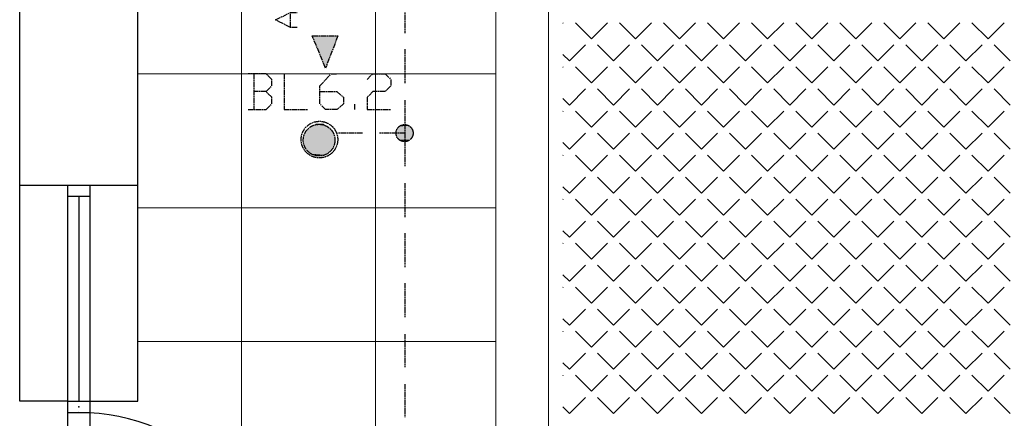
# Model space of a CAD drawing. Header units: millimetres. Extents: x -523 to 1404227, y -783705 to 1038705.
# Tile 467 of 508: x 902458 to 906871, y 227865 to 229653. Entities that reach past the tile are written whole.
import ezdxf

# ---------------------------------------------------------------- set-up
doc = ezdxf.new("R2010")
doc.units = ezdxf.units.MM
doc.linetypes.add('ACAD_ISO08W100', pattern=[36, 24, -3, 6, -3])
doc.layers.add('!!ELEKTRYKA', color=7, linetype='Continuous')

msp = doc.modelspace()

# ---------------------------------------------------------------- linework, layer by layer
at = {"layer": '!!ELEKTRYKA', "color": 252, "lineweight": 15, "ltscale": 15}
for p, q in [((903452.7, 245855.06), (903452.7, 219555.06)), ((904052.7, 245855.06), (904052.7, 219555.06)), ((902987.7, 229410.06), (904592.7, 229410.06)), ((902987.7, 228810.06), (904592.7, 228810.06)), ((902987.7, 228210.06), (904592.7, 228210.06))]:
    msp.add_line(p, q, dxfattribs=at)
at = {"layer": '!!ELEKTRYKA', "color": 252, "lineweight": 20}
for p, q in [((904592.7, 236772.51), (904592.7, 227235.06)), ((904827.7, 227485.06), (904827.7, 233092.51))]:
    msp.add_line(p, q, dxfattribs=at)
at = {"layer": '!!ELEKTRYKA', "color": 252}
for p, q in [((902987.7, 227941.72), (902987.7, 233455.06)), ((902457.7, 227941.72), (902457.7, 232985.06)), ((902987.7, 228910.06), (902457.7, 228910.06)), ((902672.7, 228910.06), (902672.7, 227891.72)), ((902772.7, 228910.06), (902772.7, 227890.32)), ((902772.7, 228860.06), (902672.7, 228860.06)), ((902722.7, 228860.06), (902722.7, 227941.72)), ((902672.7, 227941.72), (902457.7, 227941.72)), ((902672.7, 227941.72), (902772.7, 227941.72)), ((902772.7, 227941.72), (902987.7, 227941.72)), ((902672.7, 227891.72), (902772.7, 227891.72)), ((902672.7, 227891.72), (902672.7, 226998.39)), ((902772.7, 227891.72), (902772.7, 226998.39))]:
    msp.add_line(p, q, dxfattribs=at)
at = {"layer": '!!ELEKTRYKA', "color": 252, "linetype": 'Continuous', "lineweight": 20}
for p, q in [((904892.81, 229636.98), (904894.67, 229638.84)), ((905020.39, 229567), (904948.55, 229638.84)), ((905020.39, 229567), (905092.24, 229638.84)), ((905217.96, 229567), (905146.12, 229638.84)), ((905217.96, 229567), (905289.8, 229638.84)), ((905415.52, 229567), (905343.68, 229638.84)), ((905415.52, 229567), (905487.37, 229638.84)), ((905613.09, 229567), (905541.25, 229638.84)), ((905613.09, 229567), (905684.93, 229638.84)), ((905810.66, 229567), (905738.81, 229638.84)), ((905810.66, 229567), (905882.5, 229638.84)), ((906008.22, 229567), (905936.38, 229638.84)), ((906008.22, 229567), (906080.06, 229638.84)), ((906205.79, 229567), (906133.95, 229638.84)), ((906205.79, 229567), (906277.63, 229638.84)), ((906403.35, 229567), (906331.51, 229638.84)), ((906403.35, 229567), (906475.2, 229638.84)), ((906600.92, 229567), (906529.08, 229638.84)), ((906600.92, 229567), (906672.76, 229638.84)), ((906798.48, 229567), (906726.64, 229638.84)), ((906798.48, 229567), (906870.33, 229638.84)), ((904921.61, 229468.22), (904993.45, 229540.06)), ((905119.18, 229468.22), (905047.33, 229540.06)), ((905119.18, 229468.22), (905191.02, 229540.06)), ((905316.74, 229468.22), (905244.9, 229540.06)), ((905316.74, 229468.22), (905388.58, 229540.06)), ((905514.31, 229468.22), (905442.47, 229540.06)), ((905514.31, 229468.22), (905586.15, 229540.06)), ((905711.87, 229468.22), (905640.03, 229540.06)), ((905711.87, 229468.22), (905783.72, 229540.06)), ((905909.44, 229468.22), (905837.6, 229540.06)), ((905909.44, 229468.22), (905981.28, 229540.06)), ((906107, 229468.22), (906035.16, 229540.06)), ((906107, 229468.22), (906178.85, 229540.06)), ((906304.57, 229468.22), (906232.73, 229540.06)), ((906304.57, 229468.22), (906376.41, 229540.06)), ((906502.14, 229468.22), (906430.29, 229540.06)), ((906502.14, 229468.22), (906573.98, 229540.06)), ((906699.7, 229468.22), (906627.86, 229540.06)), ((906699.7, 229468.22), (906771.54, 229540.06)), ((906897.27, 229468.22), (906825.43, 229540.06)), ((904921.61, 229468.22), (904892.81, 229497.02)), ((904892.81, 229439.41), (904894.67, 229441.28)), ((905020.39, 229369.44), (904948.55, 229441.28)), ((905020.39, 229369.44), (905092.24, 229441.28)), ((905217.96, 229369.44), (905146.12, 229441.28)), ((905217.96, 229369.44), (905289.8, 229441.28)), ((905415.52, 229369.44), (905343.68, 229441.28)), ((905415.52, 229369.44), (905487.37, 229441.28)), ((905613.09, 229369.44), (905541.25, 229441.28)), ((905613.09, 229369.44), (905684.93, 229441.28)), ((905810.66, 229369.44), (905738.81, 229441.28)), ((905810.66, 229369.44), (905882.5, 229441.28)), ((906008.22, 229369.44), (905936.38, 229441.28)), ((906008.22, 229369.44), (906080.06, 229441.28)), ((906205.79, 229369.44), (906133.95, 229441.28)), ((906205.79, 229369.44), (906277.63, 229441.28)), ((906403.35, 229369.44), (906331.51, 229441.28)), ((906403.35, 229369.44), (906475.2, 229441.28)), ((906600.92, 229369.44), (906529.08, 229441.28)), ((906600.92, 229369.44), (906672.76, 229441.28)), ((906798.48, 229369.44), (906726.64, 229441.28)), ((906798.48, 229369.44), (906870.33, 229441.28)), ((904921.61, 229270.65), (904993.45, 229342.5)), ((905119.18, 229270.65), (905047.33, 229342.5)), ((905119.18, 229270.65), (905191.02, 229342.5)), ((905316.74, 229270.65), (905244.9, 229342.5)), ((905316.74, 229270.65), (905388.58, 229342.5)), ((905514.31, 229270.65), (905442.47, 229342.5)), ((905514.31, 229270.65), (905586.15, 229342.5)), ((905711.87, 229270.65), (905640.03, 229342.5)), ((905711.87, 229270.65), (905783.72, 229342.5)), ((905909.44, 229270.65), (905837.6, 229342.5)), ((905909.44, 229270.65), (905981.28, 229342.5)), ((906107, 229270.65), (906035.16, 229342.5)), ((906107, 229270.65), (906178.85, 229342.5)), ((906304.57, 229270.65), (906232.73, 229342.5)), ((906304.57, 229270.65), (906376.41, 229342.5)), ((906502.14, 229270.65), (906430.29, 229342.5)), ((906502.14, 229270.65), (906573.98, 229342.5)), ((906699.7, 229270.65), (906627.86, 229342.5)), ((906699.7, 229270.65), (906771.54, 229342.5)), ((906897.27, 229270.65), (906825.43, 229342.5)), ((904921.61, 229270.65), (904892.81, 229299.46)), ((904892.81, 229241.85), (904894.67, 229243.71)), ((905020.39, 229171.87), (904948.55, 229243.71)), ((905020.39, 229171.87), (905092.24, 229243.71)), ((905217.96, 229171.87), (905146.12, 229243.71)), ((905217.96, 229171.87), (905289.8, 229243.71)), ((905415.52, 229171.87), (905343.68, 229243.71)), ((905415.52, 229171.87), (905487.37, 229243.71)), ((905613.09, 229171.87), (905541.25, 229243.71)), ((905613.09, 229171.87), (905684.93, 229243.71)), ((905810.66, 229171.87), (905738.81, 229243.71)), ((905810.66, 229171.87), (905882.5, 229243.71)), ((906008.22, 229171.87), (905936.38, 229243.71)), ((906008.22, 229171.87), (906080.06, 229243.71)), ((906205.79, 229171.87), (906133.95, 229243.71)), ((906205.79, 229171.87), (906277.63, 229243.71)), ((906403.35, 229171.87), (906331.51, 229243.71)), ((906403.35, 229171.87), (906475.2, 229243.71)), ((906600.92, 229171.87), (906529.08, 229243.71)), ((906600.92, 229171.87), (906672.76, 229243.71)), ((906798.48, 229171.87), (906726.64, 229243.71)), ((906798.48, 229171.87), (906870.33, 229243.71)), ((904921.61, 229073.09), (904993.45, 229144.93)), ((905119.18, 229073.09), (905047.33, 229144.93)), ((905119.18, 229073.09), (905191.02, 229144.93)), ((905316.74, 229073.09), (905244.9, 229144.93)), ((905316.74, 229073.09), (905388.58, 229144.93)), ((905514.31, 229073.09), (905442.47, 229144.93)), ((905514.31, 229073.09), (905586.15, 229144.93)), ((905711.87, 229073.09), (905640.03, 229144.93)), ((905711.87, 229073.09), (905783.72, 229144.93)), ((905909.44, 229073.09), (905837.6, 229144.93)), ((905909.44, 229073.09), (905981.28, 229144.93)), ((906107, 229073.09), (906035.16, 229144.93)), ((906107, 229073.09), (906178.85, 229144.93)), ((906304.57, 229073.09), (906232.73, 229144.93)), ((906304.57, 229073.09), (906376.41, 229144.93)), ((906502.14, 229073.09), (906430.29, 229144.93)), ((906502.14, 229073.09), (906573.98, 229144.93)), ((906699.7, 229073.09), (906627.86, 229144.93)), ((906699.7, 229073.09), (906771.54, 229144.93)), ((906897.27, 229073.09), (906825.43, 229144.93)), ((904921.61, 229073.09), (904892.81, 229101.89)), ((904892.81, 229044.28), (904894.67, 229046.15)), ((905020.39, 228974.3), (904948.55, 229046.15)), ((905020.39, 228974.3), (905092.24, 229046.15)), ((905217.96, 228974.3), (905146.12, 229046.15)), ((905217.96, 228974.3), (905289.8, 229046.15)), ((905415.52, 228974.3), (905343.68, 229046.15)), ((905415.52, 228974.3), (905487.37, 229046.15)), ((905613.09, 228974.3), (905541.25, 229046.15)), ((905613.09, 228974.3), (905684.93, 229046.15)), ((905810.66, 228974.3), (905738.81, 229046.15)), ((905810.66, 228974.3), (905882.5, 229046.15)), ((906008.22, 228974.3), (905936.38, 229046.15)), ((906008.22, 228974.3), (906080.06, 229046.15)), ((906205.79, 228974.3), (906133.95, 229046.15)), ((906205.79, 228974.3), (906277.63, 229046.15)), ((906403.35, 228974.3), (906331.51, 229046.15)), ((906403.35, 228974.3), (906475.2, 229046.15)), ((906600.92, 228974.3), (906529.08, 229046.15)), ((906600.92, 228974.3), (906672.76, 229046.15)), ((906798.48, 228974.3), (906726.64, 229046.15)), ((906798.48, 228974.3), (906870.33, 229046.15)), ((904921.61, 228875.52), (904993.45, 228947.36)), ((905119.18, 228875.52), (905047.33, 228947.36)), ((905119.18, 228875.52), (905191.02, 228947.36)), ((905316.74, 228875.52), (905244.9, 228947.36)), ((905316.74, 228875.52), (905388.58, 228947.36)), ((905514.31, 228875.52), (905442.47, 228947.36)), ((905514.31, 228875.52), (905586.15, 228947.36)), ((905711.87, 228875.52), (905640.03, 228947.36)), ((905711.87, 228875.52), (905783.72, 228947.36)), ((905909.44, 228875.52), (905837.6, 228947.36)), ((905909.44, 228875.52), (905981.28, 228947.36)), ((906107, 228875.52), (906035.16, 228947.36)), ((906107, 228875.52), (906178.85, 228947.36)), ((906304.57, 228875.52), (906232.73, 228947.36)), ((906304.57, 228875.52), (906376.41, 228947.36)), ((906502.14, 228875.52), (906430.29, 228947.36)), ((906502.14, 228875.52), (906573.98, 228947.36)), ((906699.7, 228875.52), (906627.86, 228947.36)), ((906699.7, 228875.52), (906771.54, 228947.36)), ((906897.27, 228875.52), (906825.43, 228947.36)), ((904921.61, 228875.52), (904892.81, 228904.33)), ((904892.81, 228846.72), (904894.67, 228848.58)), ((905020.39, 228776.74), (904948.55, 228848.58)), ((905020.39, 228776.74), (905092.24, 228848.58)), ((905217.96, 228776.74), (905146.12, 228848.58)), ((905217.96, 228776.74), (905289.8, 228848.58)), ((905415.52, 228776.74), (905343.68, 228848.58)), ((905415.52, 228776.74), (905487.37, 228848.58)), ((905613.09, 228776.74), (905541.25, 228848.58)), ((905613.09, 228776.74), (905684.93, 228848.58)), ((905810.66, 228776.74), (905738.81, 228848.58)), ((905810.66, 228776.74), (905882.5, 228848.58)), ((906008.22, 228776.74), (905936.38, 228848.58)), ((906008.22, 228776.74), (906080.06, 228848.58)), ((906205.79, 228776.74), (906133.95, 228848.58)), ((906205.79, 228776.74), (906277.63, 228848.58)), ((906403.35, 228776.74), (906331.51, 228848.58)), ((906403.35, 228776.74), (906475.2, 228848.58)), ((906600.92, 228776.74), (906529.08, 228848.58)), ((906600.92, 228776.74), (906672.76, 228848.58)), ((906798.48, 228776.74), (906726.64, 228848.58)), ((906798.48, 228776.74), (906870.33, 228848.58)), ((904921.61, 228677.96), (904993.45, 228749.8)), ((905119.18, 228677.96), (905047.33, 228749.8)), ((905119.18, 228677.96), (905191.02, 228749.8)), ((905316.74, 228677.96), (905244.9, 228749.8)), ((905316.74, 228677.96), (905388.58, 228749.8)), ((905514.31, 228677.96), (905442.47, 228749.8)), ((905514.31, 228677.96), (905586.15, 228749.8)), ((905711.87, 228677.96), (905640.03, 228749.8)), ((905711.87, 228677.96), (905783.72, 228749.8)), ((905909.44, 228677.96), (905837.6, 228749.8)), ((905909.44, 228677.96), (905981.28, 228749.8)), ((906107, 228677.96), (906035.16, 228749.8)), ((906107, 228677.96), (906178.85, 228749.8)), ((906304.57, 228677.96), (906232.73, 228749.8)), ((906304.57, 228677.96), (906376.41, 228749.8)), ((906502.14, 228677.96), (906430.29, 228749.8)), ((906502.14, 228677.96), (906573.98, 228749.8)), ((906699.7, 228677.96), (906627.86, 228749.8)), ((906699.7, 228677.96), (906771.54, 228749.8)), ((906897.27, 228677.96), (906825.43, 228749.8)), ((904921.61, 228677.96), (904892.81, 228706.76)), ((904892.81, 228649.15), (904894.67, 228651.02)), ((905020.39, 228579.17), (904948.55, 228651.02)), ((905020.39, 228579.17), (905092.24, 228651.02)), ((905217.96, 228579.17), (905146.12, 228651.02)), ((905217.96, 228579.17), (905289.8, 228651.02)), ((905415.52, 228579.17), (905343.68, 228651.02)), ((905415.52, 228579.17), (905487.37, 228651.02)), ((905613.09, 228579.17), (905541.25, 228651.02)), ((905613.09, 228579.17), (905684.93, 228651.02)), ((905810.66, 228579.17), (905738.81, 228651.02)), ((905810.66, 228579.17), (905882.5, 228651.02)), ((906008.22, 228579.17), (905936.38, 228651.02)), ((906008.22, 228579.17), (906080.06, 228651.02)), ((906205.79, 228579.17), (906133.95, 228651.02)), ((906205.79, 228579.17), (906277.63, 228651.02)), ((906403.35, 228579.17), (906331.51, 228651.02)), ((906403.35, 228579.17), (906475.2, 228651.02)), ((906600.92, 228579.17), (906529.08, 228651.02)), ((906600.92, 228579.17), (906672.76, 228651.02)), ((906798.48, 228579.17), (906726.64, 228651.02)), ((906798.48, 228579.17), (906870.33, 228651.02)), ((904921.61, 228480.39), (904993.45, 228552.23)), ((905119.18, 228480.39), (905047.33, 228552.23)), ((905119.18, 228480.39), (905191.02, 228552.23)), ((905316.74, 228480.39), (905244.9, 228552.23)), ((905316.74, 228480.39), (905388.58, 228552.23)), ((905514.31, 228480.39), (905442.47, 228552.23)), ((905514.31, 228480.39), (905586.15, 228552.23)), ((905711.87, 228480.39), (905640.03, 228552.23)), ((905711.87, 228480.39), (905783.72, 228552.23)), ((905909.44, 228480.39), (905837.6, 228552.23)), ((905909.44, 228480.39), (905981.28, 228552.23)), ((906107, 228480.39), (906035.16, 228552.23)), ((906107, 228480.39), (906178.85, 228552.23)), ((906304.57, 228480.39), (906232.73, 228552.23)), ((906304.57, 228480.39), (906376.41, 228552.23)), ((906502.14, 228480.39), (906430.29, 228552.23)), ((906502.14, 228480.39), (906573.98, 228552.23)), ((906699.7, 228480.39), (906627.86, 228552.23)), ((906699.7, 228480.39), (906771.54, 228552.23)), ((906897.27, 228480.39), (906825.43, 228552.23)), ((904921.61, 228480.39), (904892.81, 228509.2)), ((904892.81, 228451.59), (904894.67, 228453.45)), ((905020.39, 228381.61), (904948.55, 228453.45)), ((905020.39, 228381.61), (905092.24, 228453.45)), ((905217.96, 228381.61), (905146.12, 228453.45)), ((905217.96, 228381.61), (905289.8, 228453.45)), ((905415.52, 228381.61), (905343.68, 228453.45)), ((905415.52, 228381.61), (905487.37, 228453.45)), ((905613.09, 228381.61), (905541.25, 228453.45)), ((905613.09, 228381.61), (905684.93, 228453.45)), ((905810.66, 228381.61), (905738.81, 228453.45)), ((905810.66, 228381.61), (905882.5, 228453.45)), ((906008.22, 228381.61), (905936.38, 228453.45)), ((906008.22, 228381.61), (906080.06, 228453.45)), ((906205.79, 228381.61), (906133.95, 228453.45)), ((906205.79, 228381.61), (906277.63, 228453.45)), ((906403.35, 228381.61), (906331.51, 228453.45)), ((906403.35, 228381.61), (906475.2, 228453.45)), ((906600.92, 228381.61), (906529.08, 228453.45)), ((906600.92, 228381.61), (906672.76, 228453.45)), ((906798.48, 228381.61), (906726.64, 228453.45)), ((906798.48, 228381.61), (906870.33, 228453.45)), ((904921.61, 228282.83), (904993.45, 228354.67)), ((905119.18, 228282.83), (905047.33, 228354.67)), ((905119.18, 228282.83), (905191.02, 228354.67)), ((905316.74, 228282.83), (905244.9, 228354.67)), ((905316.74, 228282.83), (905388.58, 228354.67)), ((905514.31, 228282.83), (905442.47, 228354.67)), ((905514.31, 228282.83), (905586.15, 228354.67)), ((905711.87, 228282.83), (905640.03, 228354.67)), ((905711.87, 228282.83), (905783.72, 228354.67)), ((905909.44, 228282.83), (905837.6, 228354.67)), ((905909.44, 228282.83), (905981.28, 228354.67)), ((906107, 228282.83), (906035.16, 228354.67)), ((906107, 228282.83), (906178.85, 228354.67)), ((906304.57, 228282.83), (906232.73, 228354.67)), ((906304.57, 228282.83), (906376.41, 228354.67)), ((906502.14, 228282.83), (906430.29, 228354.67)), ((906502.14, 228282.83), (906573.98, 228354.67)), ((906699.7, 228282.83), (906627.86, 228354.67)), ((906699.7, 228282.83), (906771.54, 228354.67)), ((906897.27, 228282.83), (906825.43, 228354.67)), ((904921.61, 228282.83), (904892.81, 228311.63)), ((904892.81, 228254.02), (904894.67, 228255.88)), ((905020.39, 228184.04), (904948.55, 228255.88)), ((905020.39, 228184.04), (905092.24, 228255.88)), ((905217.96, 228184.04), (905146.12, 228255.88)), ((905217.96, 228184.04), (905289.8, 228255.88)), ((905415.52, 228184.04), (905343.68, 228255.88)), ((905415.52, 228184.04), (905487.37, 228255.88)), ((905613.09, 228184.04), (905541.25, 228255.88)), ((905613.09, 228184.04), (905684.93, 228255.88)), ((905810.66, 228184.04), (905738.81, 228255.88)), ((905810.66, 228184.04), (905882.5, 228255.88)), ((906008.22, 228184.04), (905936.38, 228255.88)), ((906008.22, 228184.04), (906080.06, 228255.88)), ((906205.79, 228184.04), (906133.95, 228255.88)), ((906205.79, 228184.04), (906277.63, 228255.88)), ((906403.35, 228184.04), (906331.51, 228255.88)), ((906403.35, 228184.04), (906475.2, 228255.88)), ((906600.92, 228184.04), (906529.08, 228255.88)), ((906600.92, 228184.04), (906672.76, 228255.88)), ((906798.48, 228184.04), (906726.64, 228255.88)), ((906798.48, 228184.04), (906870.33, 228255.88)), ((904921.61, 228085.26), (904993.45, 228157.1)), ((905119.18, 228085.26), (905047.33, 228157.1)), ((905119.18, 228085.26), (905191.02, 228157.1)), ((905316.74, 228085.26), (905244.9, 228157.1)), ((905316.74, 228085.26), (905388.58, 228157.1)), ((905514.31, 228085.26), (905442.47, 228157.1)), ((905514.31, 228085.26), (905586.15, 228157.1)), ((905711.87, 228085.26), (905640.03, 228157.1)), ((905711.87, 228085.26), (905783.72, 228157.1)), ((905909.44, 228085.26), (905837.6, 228157.1)), ((905909.44, 228085.26), (905981.28, 228157.1)), ((906107, 228085.26), (906035.16, 228157.1)), ((906107, 228085.26), (906178.85, 228157.1)), ((906304.57, 228085.26), (906232.73, 228157.1)), ((906304.57, 228085.26), (906376.41, 228157.1)), ((906502.14, 228085.26), (906430.29, 228157.1)), ((906502.14, 228085.26), (906573.98, 228157.1)), ((906699.7, 228085.26), (906627.86, 228157.1)), ((906699.7, 228085.26), (906771.54, 228157.1)), ((906897.27, 228085.26), (906825.43, 228157.1)), ((904921.61, 228085.26), (904892.81, 228114.06)), ((904892.81, 228056.45), (904894.67, 228058.32)), ((905020.39, 227986.48), (904948.55, 228058.32)), ((905020.39, 227986.48), (905092.24, 228058.32)), ((905217.96, 227986.48), (905146.12, 228058.32)), ((905217.96, 227986.48), (905289.8, 228058.32)), ((905415.52, 227986.48), (905343.68, 228058.32)), ((905415.52, 227986.48), (905487.37, 228058.32)), ((905613.09, 227986.48), (905541.25, 228058.32)), ((905613.09, 227986.48), (905684.93, 228058.32)), ((905810.66, 227986.48), (905738.81, 228058.32)), ((905810.66, 227986.48), (905882.5, 228058.32)), ((906008.22, 227986.48), (905936.38, 228058.32)), ((906008.22, 227986.48), (906080.06, 228058.32)), ((906205.79, 227986.48), (906133.95, 228058.32)), ((906205.79, 227986.48), (906277.63, 228058.32)), ((906403.35, 227986.48), (906331.51, 228058.32)), ((906403.35, 227986.48), (906475.2, 228058.32)), ((906600.92, 227986.48), (906529.08, 228058.32)), ((906600.92, 227986.48), (906672.76, 228058.32)), ((906798.48, 227986.48), (906726.64, 228058.32)), ((906798.48, 227986.48), (906870.33, 228058.32)), ((904921.61, 227887.69), (904993.45, 227959.54)), ((905119.18, 227887.69), (905047.33, 227959.54)), ((905119.18, 227887.69), (905191.02, 227959.54)), ((905316.74, 227887.69), (905244.9, 227959.54)), ((905316.74, 227887.69), (905388.58, 227959.54)), ((905514.31, 227887.69), (905442.47, 227959.54)), ((905514.31, 227887.69), (905586.15, 227959.54)), ((905711.87, 227887.69), (905640.03, 227959.54)), ((905711.87, 227887.69), (905783.72, 227959.54)), ((905909.44, 227887.69), (905837.6, 227959.54)), ((905909.44, 227887.69), (905981.28, 227959.54)), ((906107, 227887.69), (906035.16, 227959.54)), ((906107, 227887.69), (906178.85, 227959.54)), ((906304.57, 227887.69), (906232.73, 227959.54)), ((906304.57, 227887.69), (906376.41, 227959.54)), ((906502.14, 227887.69), (906430.29, 227959.54)), ((906502.14, 227887.69), (906573.98, 227959.54)), ((906699.7, 227887.69), (906627.86, 227959.54)), ((906699.7, 227887.69), (906771.54, 227959.54)), ((906897.27, 227887.69), (906825.43, 227959.54)), ((904921.61, 227887.69), (904892.81, 227916.5))]:
    msp.add_line(p, q, dxfattribs=at)
at = {"layer": '!!ELEKTRYKA', "color": 5, "linetype": 'ACAD_ISO08W100', "lineweight": -3}
for points in [[(904070.37, 229745.39), (904184.62, 229745.39), (904184.62, 229593.01)], [(904184.23, 229521.16), (904184.23, 229368.75)], [(903562.19, 229330.58), (903587.72, 229355.98), (903587.72, 229385.6), (903562.19, 229411), (903481.76, 229411)], [(903507.29, 229410.99), (903507.29, 229250.11)], [(903642.54, 229411.01), (903642.54, 229250.16), (903748.34, 229250.16)], [(903803.32, 229330.63), (903879.68, 229330.63), (903908.95, 229305.24), (903908.95, 229275.58), (903879.68, 229250.2), (903828.78, 229250.2), (903803.32, 229275.58), (903803.32, 229356.01), (903854.23, 229411.06), (903879.68, 229411.06)], [(904015.17, 229385.6), (904040.57, 229411), (904095.82, 229411), (904121.22, 229385.6), (904121.22, 229356.01), (904095.82, 229330.61), (904040.57, 229330.61), (904015.17, 229305.21), (904015.17, 229250.15), (904121.22, 229250.15)], [(903481.76, 229250.15), (903562.19, 229250.15), (903587.72, 229275.56), (903587.72, 229305.17), (903562.19, 229330.58), (903507.29, 229330.58)], [(903959.97, 229250.2), (903959.97, 229275.55)], [(904184.62, 229292.42), (904184.62, 229144.29), (904070.37, 229144.29)], [(903994.06, 229144.31), (903884.06, 229144.31)], [(904184.23, 229144.39), (904184.23, 228996.16)], [(904184.23, 228919.96), (904184.23, 228767.61)], [(904184.23, 228695.59), (904184.23, 228543.19)], [(904184.23, 228471.23), (904184.23, 228318.82)], [(904184.23, 228242.62), (904184.23, 228094.46)], [(904184.23, 228018.25), (904184.23, 227870.09)]]:
    msp.add_lwpolyline(points, dxfattribs=at)
at = {"layer": '!!ELEKTRYKA', "color": 30, "linetype": 'ACAD_ISO08W100', "lineweight": -3}
for points in [[(903702.13, 229618.44), (903672.17, 229618.44), (903604.59, 229652.29), (903672.17, 229686.14), (903702.13, 229686.14)], [(903672.22, 229618.43), (903672.22, 229686.22)]]:
    msp.add_lwpolyline(points, dxfattribs=at)
msp.add_lwpolyline([(903884.09, 229580.36), (903828.71, 229436.44), (903769.51, 229580.36)], close=True, dxfattribs=at)
at = {"layer": '!!ELEKTRYKA', "color": 5, "linetype": 'ACAD_ISO08W100', "lineweight": -3}
for centre, radius in [((903801.36, 229115.6), 82.03), ((903799.98, 229113.11), 71.04), ((904183.04, 229144.56), 38.36), ((904183.04, 229144.56), 38.36)]:
    msp.add_circle(centre, radius, dxfattribs=at)
at = {"layer": '!!ELEKTRYKA', "color": 252}
msp.add_arc((902722.7, 226998.39), 893.33, 0, 90, dxfattribs=at)
msp.add_point((902722.7, 227916.72), dxfattribs=at)
msp.add_point((902722.7, 227916.72), dxfattribs=at)
msp.add_point((902722.7, 227916.72), dxfattribs=at)
msp.add_point((902722.7, 227916.72), dxfattribs=at)
at = {"layer": '!!ELEKTRYKA', "color": 30, "linetype": 'ACAD_ISO08W100', "lineweight": -3}
for points in [[(903769.51, 229580.36), (903828.71, 229580.36), (903828.71, 229436.44)], [(903828.86, 229436.39), (903828.86, 229580.36), (903884.2, 229580.36)]]:
    msp.add_solid(points, dxfattribs=at)
at = {"layer": '!!ELEKTRYKA', "color": 5, "linetype": 'ACAD_ISO08W100', "lineweight": -3}
for points in [[(903748.44, 229165.52), (903858.58, 229161.31), (903743.98, 229161.31)], [(903756.4, 229169.79), (903853.81, 229165.52), (903748.12, 229165.52)], [(903748.12, 229165.52), (903853.81, 229165.52), (903858.26, 229161.32)], [(903761.55, 229173.93), (903850.03, 229169.66), (903757.09, 229169.66)], [(903757.09, 229169.66), (903850.03, 229169.66), (903854.49, 229165.46)], [(903765.69, 229178.13), (903841.44, 229173.93), (903761.23, 229173.93)], [(903761.23, 229173.93), (903841.44, 229173.93), (903850.35, 229169.67)], [(903765.37, 229178.2), (903837.3, 229178.2), (903841.76, 229173.94)], [(903778.11, 229182.47), (903832.85, 229178.21), (903773.65, 229178.21)], [(903786.07, 229186.68), (903824.26, 229182.48), (903777.79, 229182.48)], [(903777.79, 229182.48), (903824.26, 229182.48), (903832.53, 229178.21)], [(903786.07, 229186.75), (903819.8, 229186.75), (903824.26, 229182.49)], [(904214.14, 229165.52), (904146.28, 229161.27), (904217.95, 229161.27)], [(904214.14, 229165.52), (904150.72, 229165.52), (904146.28, 229161.27)], [(904209.4, 229173.96), (904150.42, 229165.52), (904213.84, 229165.52)], [(904209.4, 229173.96), (904154.86, 229173.96), (904150.42, 229165.52)], [(904205.29, 229178.27), (904154.56, 229174.02), (904209.73, 229174.02)], [(904205.29, 229178.27), (904162.8, 229178.27), (904154.56, 229174.02)], [(904197.14, 229182.37), (904163.53, 229178.13), (904206.02, 229178.13)], [(904197.14, 229182.37), (904167.97, 229182.37), (904163.53, 229178.13)], [(903736.02, 229140.09), (903871.01, 229135.83), (903731.56, 229135.83)], [(903731.56, 229135.83), (903871.01, 229127.36), (903731.56, 229127.36)], [(903731.56, 229135.83), (903871.01, 229135.83), (903871.01, 229127.36)], [(903731.56, 229127.36), (903871.01, 229123.16), (903731.56, 229123.16)], [(903731.56, 229127.36), (903871.01, 229127.36), (903871.01, 229123.16)], [(903731.56, 229123.16), (903871.01, 229114.69), (903731.56, 229114.69)], [(903731.56, 229123.16), (903871.01, 229123.16), (903871.01, 229114.69)], [(903740.16, 229148.57), (903866.87, 229140.1), (903735.7, 229140.1)], [(903735.7, 229140.1), (903866.87, 229140.1), (903871.32, 229135.83)], [(903744.3, 229161.25), (903862.72, 229152.78), (903739.84, 229152.78)], [(903739.84, 229152.78), (903866.54, 229148.58), (903739.84, 229148.58)], [(903739.84, 229152.78), (903862.72, 229152.78), (903866.54, 229148.58)], [(903739.84, 229148.58), (903866.54, 229148.58), (903866.54, 229140.11)], [(903743.98, 229161.31), (903858.58, 229161.31), (903862.4, 229152.85)], [(904217.95, 229161.27), (904146.28, 229152.77), (904222.39, 229152.77)], [(904217.95, 229161.27), (904146.28, 229161.27), (904146.28, 229152.77)], [(904222.39, 229152.77), (904146.28, 229144.34), (904222.39, 229144.34)], [(904222.39, 229152.77), (904146.28, 229152.77), (904146.28, 229144.34)], [(904222.39, 229144.34), (904146.28, 229140.09), (904222.39, 229140.09)], [(904222.39, 229144.34), (904146.28, 229144.34), (904146.28, 229140.09)], [(904222.39, 229140.09), (904146.28, 229131.66), (904217.95, 229131.66)], [(904222.39, 229140.09), (904146.28, 229140.09), (904146.28, 229131.66)], [(904217.95, 229131.66), (904146.28, 229131.66), (904150.72, 229123.16)], [(904218.28, 229131.66), (904150.42, 229123.16), (904218.28, 229123.16)], [(904218.28, 229123.16), (904150.42, 229123.16), (904154.86, 229118.97)], [(904217.98, 229123.22), (904154.56, 229118.97), (904213.54, 229118.97)], [(903731.56, 229114.69), (903871.01, 229106.22), (903731.56, 229106.22)], [(903731.56, 229114.69), (903871.01, 229114.69), (903871.01, 229106.22)], [(903731.56, 229106.22), (903871.01, 229101.95), (903731.56, 229101.95)], [(903731.56, 229106.22), (903871.01, 229106.22), (903871.01, 229101.95)], [(903731.56, 229101.95), (903871.01, 229093.48), (903731.56, 229093.48)], [(903731.56, 229101.95), (903871.01, 229101.95), (903871.01, 229093.48)], [(903731.56, 229093.48), (903867.19, 229089.28), (903736.02, 229089.28)], [(903731.56, 229093.48), (903871.01, 229093.48), (903867.19, 229089.28)], [(903735.7, 229089.29), (903866.87, 229080.82), (903740.16, 229080.82)], [(903735.7, 229089.29), (903866.87, 229089.29), (903866.87, 229080.82)], [(903739.84, 229080.83), (903862.72, 229076.63), (903739.84, 229076.63)], [(903739.84, 229080.83), (903866.54, 229080.83), (903862.72, 229076.63)], [(903739.84, 229076.63), (903858.27, 229072.36), (903744.3, 229072.36)], [(903739.84, 229076.63), (903862.72, 229076.63), (903858.27, 229072.36)], [(904213.54, 229118.97), (904154.56, 229118.97), (904159, 229114.72)], [(904213.87, 229118.97), (904158.7, 229114.72), (904204.99, 229114.72)], [(904204.99, 229114.72), (904158.7, 229114.72), (904166.94, 229110.54)], [(904205.72, 229114.65), (904167.67, 229110.4), (904201.28, 229110.4)], [(904201.28, 229110.4), (904167.67, 229110.4), (904172.11, 229106.16)], [(904201.61, 229110.47), (904171.81, 229106.22), (904192.74, 229106.22)], [(903743.98, 229072.37), (903854.13, 229063.9), (903748.44, 229063.9)], [(903743.98, 229072.37), (903858.58, 229072.37), (903854.13, 229063.9)], [(903748.12, 229063.91), (903849.99, 229059.71), (903756.4, 229059.71)], [(903748.12, 229063.91), (903853.81, 229063.91), (903849.99, 229059.71)], [(903757.09, 229059.59), (903841.76, 229055.39), (903761.55, 229055.39)], [(903757.09, 229059.59), (903850.03, 229059.59), (903841.76, 229055.39)], [(903761.23, 229055.4), (903837.62, 229051.14), (903765.69, 229051.14)], [(903761.23, 229055.4), (903841.44, 229055.4), (903837.62, 229051.14)], [(903773.65, 229051.23), (903824.57, 229046.96), (903778.11, 229046.96)], [(903773.65, 229051.23), (903832.85, 229051.23), (903824.57, 229046.96)], [(903786.07, 229047.06), (903807.08, 229042.79), (903790.53, 229042.79)], [(903786.07, 229047.06), (903819.8, 229047.06), (903807.08, 229042.79)]]:
    msp.add_solid(points, dxfattribs=at)

doc.saveas('drawing.dxf')
